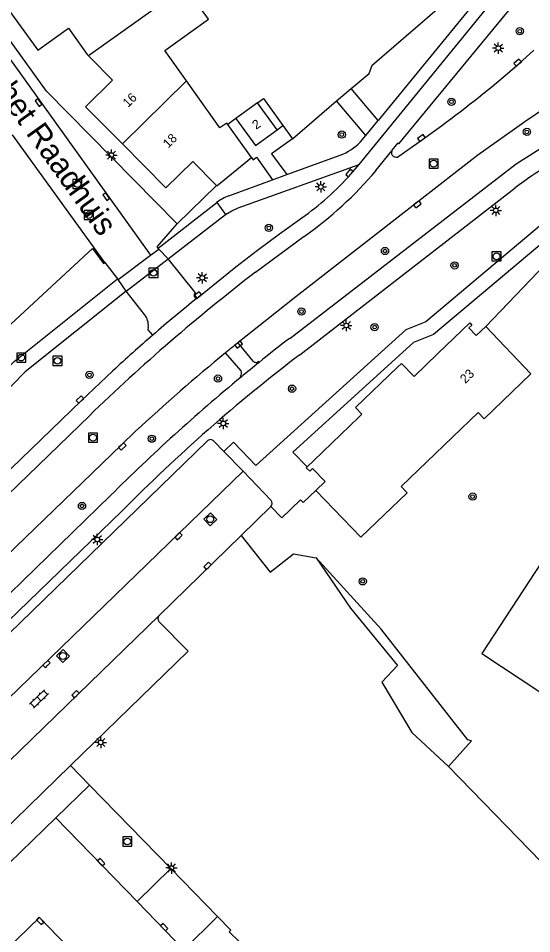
# Model space of a CAD drawing. Extents: x 136000 to 138005, y 398500 to 400500.
# Drawn here: x 137882.5 to 137938.9, y 399581.3 to 399682 of the extents above; entities that cross this region are included whole.
import ezdxf

# ---------------------------------------------------------------- set-up
doc = ezdxf.new("R2010")
doc.units = 0
for name, color, linetype in [('gg-afsc-erfafscheiding', 7, 'Continuous'), ('gg-afsc-hekwerk', 7, 'Continuous'), ('gg-anno-huisnummerreeks BGT', 7, 'Continuous'), ('gg-anno-openbare ruimte label', 7, 'Continuous'), ('gg-bbg-gedigitaliseerde bebouwing', 7, 'Continuous'), ('gg-bbg-hoofdgebouw', 7, 'Continuous'), ('gg-bbg-tussenscheiding', 7, 'Continuous'), ('gg-knt-verharding', 7, 'Continuous'), ('gg-knt-verharding nz', 7, 'Continuous'), ('gt-grn-groengrens', 7, 'Continuous'), ('gt-grn-vlakafsluiter', 7, 'Continuous'), ('gt-grn-weggrens', 7, 'Continuous'), ('gt-symb-boom', 7, 'Continuous'), ('gt-symb-klinker verharding', 7, 'Continuous'), ('gt-symb-kolk', 7, 'Continuous'), ('gt-symb-lichtmast', 7, 'Continuous'), ('gt-symb-rioolschacht', 7, 'Continuous')]:
    doc.layers.add(name, color=color, linetype=linetype)

# ---------------------------------------------------------------- blocks, each defined once
blk = doc.blocks.new('gt0-KOLK')
at = {"layer": 'gt-symb-kolk'}
blk.add_lwpolyline([(0, 0), (0.37, 0), (0.37, 0.4), (-0.38, 0.4), (-0.38, 0), (0, 0)], dxfattribs=at)
blk = doc.blocks.new('gt0-LMAST')
at = {"layer": 'gt-symb-lichtmast'}
for p, q in [((-0.18, 0.17), (-0.45, 0.44)), ((-0.01, 0.25), (-0.01, 0.62)), ((0.17, 0.17), (0.44, 0.44)), ((-0.26, 0), (-0.63, 0)), ((-0.18, -0.18), (-0.45, -0.45)), ((-0.01, -0.25), (-0.01, -0.63)), ((0.44, -0.45), (0.17, -0.18)), ((0.24, 0), (0.62, 0))]:
    blk.add_line(p, q, dxfattribs=at)
blk.add_circle((-0.01, 0), 0.25, dxfattribs=at)
blk = doc.blocks.new('gt0-RS')
at = {"layer": 'gt-symb-rioolschacht'}
blk.add_lwpolyline([(-0.5, -0.5), (0.5, -0.5), (0.5, 0.5), (-0.5, 0.5)], close=True, dxfattribs=at)
blk.add_circle((0, 0), 0.375, dxfattribs=at)
blk = doc.blocks.new('gt0-BOOM')
at = {"layer": 'gt-symb-boom'}
for radius in [0.4, 0.2]:
    blk.add_circle((0, 0), radius, dxfattribs=at)
blk = doc.blocks.new('gt0-KL1')
at = {"layer": 'gt-symb-klinker verharding'}
for p, q in [((-1.15, 0.3), (1.15, 0.3)), ((-1, -0.3), (-1, 0.3)), ((-0.5, 0.3), (-0.5, 0.45)), ((0, -0.3), (0, 0.3)), ((0.5, 0.3), (0.5, 0.45)), ((1, -0.3), (1, 0.3)), ((-1.15, -0.3), (1.15, -0.3)), ((-0.5, -0.45), (-0.5, -0.3)), ((0.5, -0.45), (0.5, -0.3))]:
    blk.add_line(p, q, dxfattribs=at)

msp = doc.modelspace()

# ---------------------------------------------------------------- linework, layer by layer
at = {"layer": 'gg-afsc-erfafscheiding'}
for p, q in [((137921.38, 399676.81), (137928.52, 399682.98)), ((137909.43, 399673.14), (137911.57, 399670.19)), ((137912.63, 399668.73), (137917.47, 399672.9)), ((137906.4, 399670.95), (137905.5, 399670.3)), ((137911.57, 399670.19), (137912.63, 399668.73)), ((137891.99, 399655.11), (137881.86, 399669.15)), ((137933.86, 399648.09), (137950.72, 399665.71)), ((137946.29, 399582.63), (137929.78, 399599.7))]:
    msp.add_line(p, q, dxfattribs=at)
for points in [[(137890.65, 399656.67), (137891.85, 399655.02), (137891.99, 399655.11)], [(137929.78, 399599.7), (137932.31, 399602.5), (137931.88, 399602.63), (137922.35, 399614.79)]]:
    msp.add_lwpolyline(points, dxfattribs=at)
at = {"layer": 'gg-afsc-hekwerk'}
for p, q in [((137917.47, 399672.9), (137919.08, 399674.26)), ((137908.78, 399672.67), (137909.43, 399673.14)), ((137881.2, 399647.9), (137890.65, 399656.67))]:
    msp.add_line(p, q, dxfattribs=at)
msp.add_lwpolyline([(137919.08, 399674.26), (137921.04, 399675.91), (137921.38, 399676.81)], dxfattribs=at)
at = {"layer": 'gg-bbg-gedigitaliseerde bebouwing'}
for points in [[(137933.86, 399648.09), (137938.82, 399642.87), (137933.7, 399637.94), (137933.04, 399638.63), (137924.55, 399630.47), (137925.21, 399629.78), (137920.14, 399624.9), (137915.17, 399630.03)], [(137943.91, 399628.13), (137933.43, 399612.1), (137939.81, 399607.9)]]:
    msp.add_lwpolyline(points, dxfattribs=at)
at = {"layer": 'gg-bbg-hoofdgebouw'}
for p, q in [((137908.78, 399672.67), (137906.4, 399670.95)), ((137910.93, 399669.72), (137908.78, 399672.67)), ((137908.11, 399666.67), (137905.5, 399670.3)), ((137906.4, 399670.95), (137908.54, 399667.99)), ((137908.54, 399667.99), (137910.93, 399669.72)), ((137919.9, 399638.12), (137914.96, 399633.35)), ((137914.96, 399633.35), (137914.22, 399632.63))]:
    msp.add_line(p, q, dxfattribs=at)
for points in [[(137900.96, 399675.08), (137898.57, 399678.42), (137903.38, 399681.86), (137900.83, 399685.44)], [(137881.27, 399683.13), (137884.64, 399678.45), (137887.98, 399680.88), (137890.06, 399678), (137890.2, 399677.84)], [(137890.2, 399677.84), (137890.33, 399677.68), (137892.82, 399675.15), (137889.88, 399672.24), (137893.92, 399668.15)], [(137905.5, 399670.3), (137905.39, 399670.45), (137904.65, 399669.93), (137900.96, 399675.08)], [(137893.92, 399668.15), (137898.71, 399663.31), (137901.65, 399666.23), (137904.25, 399663.6)], [(137904.25, 399663.6), (137904.29, 399663.56), (137908.11, 399666.67)], [(137928.61, 399645.11), (137932.1, 399648.48), (137932.32, 399648.24), (137932.01, 399647.94), (137932.82, 399647.1), (137933.86, 399648.09)], [(137928.61, 399645.11), (137925.99, 399642.57), (137924.59, 399644.02), (137924.15, 399643.6)], [(137924.15, 399643.6), (137919.54, 399639.16), (137920.24, 399638.45), (137919.9, 399638.12)], [(137915.17, 399630.03), (137916.21, 399631.04), (137914.83, 399632.46), (137914.51, 399632.17), (137914.13, 399632.55), (137914.22, 399632.63)]]:
    msp.add_lwpolyline(points, dxfattribs=at)
at = {"layer": 'gg-bbg-tussenscheiding'}
for p, q in [((137900.83, 399685.44), (137890.2, 399677.84)), ((137900.96, 399675.08), (137893.92, 399668.15))]:
    msp.add_line(p, q, dxfattribs=at)
at = {"layer": 'gg-knt-verharding'}
for p, q in [((137919.94, 399665.9), (137940.66, 399691.3)), ((137938.76, 399691.2), (137922.04, 399670.74)), ((137922.04, 399670.74), (137919.08, 399674.26)), ((137920.68, 399669.1), (137917.47, 399672.9)), ((137910.93, 399669.72), (137911.57, 399670.19)), ((137920.09, 399668.38), (137920.68, 399669.1)), ((137924.3, 399666.8), (137926.92, 399668.65)), ((137921.8, 399665.23), (137923.53, 399667.39)), ((137911.98, 399664.78), (137917.85, 399666.92)), ((137919.03, 399664.83), (137919.94, 399665.9)), ((137899.95, 399659.38), (137904.25, 399663.6)), ((137905.63, 399662.46), (137910.43, 399664.21)), ((137913.42, 399644.97), (137937.11, 399663.33)), ((137897.85, 399656.71), (137904.29, 399661.7)), ((137898.96, 399655.51), (137905.27, 399660.39)), ((137908.54, 399654.05), (137913.91, 399658)), ((137897.02, 399655.92), (137897.94, 399656.6)), ((137897.94, 399656.6), (137897.85, 399656.71)), ((137893.44, 399653.26), (137897.02, 399655.92)), ((137891.99, 399655.11), (137893.39, 399653.32)), ((137893.39, 399653.32), (137893.44, 399653.26)), ((137896.36, 399649.39), (137894.35, 399651.95)), ((137908.31, 399644.27), (137906.63, 399646.3)), ((137906.97, 399643.19), (137905.27, 399645.19)), ((137908.95, 399644.13), (137908.87, 399644.25)), ((137906.97, 399642.51), (137906.87, 399642.62)), ((137859.41, 399608.33), (137890.29, 399638.27)), ((137903.23, 399635.47), (137868.11, 399601.34)), ((137903.99, 399635.47), (137905.09, 399634.34)), ((137905.09, 399634.34), (137907.18, 399632.18)), ((137910.26, 399628.94), (137907.18, 399632.18)), ((137862.18, 399599.9), (137892.61, 399629.49)), ((137906.98, 399625.09), (137910.25, 399628.27)), ((137862.99, 399597.89), (137893.9, 399627.82)), ((137897.94, 399616.27), (137906.98, 399625.09)), ((137888.2, 399599.79), (137890.3, 399597.64)), ((137886.59, 399594.03), (137890.3, 399597.64)), ((137890.3, 399597.64), (137899.25, 399588.46)), ((137878.53, 399586.2), (137886.59, 399594.03)), ((137899.25, 399588.46), (137895.54, 399584.83)), ((137899.25, 399588.46), (137904.38, 399583.2)), ((137895.54, 399584.83), (137900.68, 399579.51)), ((137900.68, 399579.51), (137904.38, 399583.2))]:
    msp.add_line(p, q, dxfattribs=at)
for points in [[(137899.95, 399659.38), (137885.58, 399673.95), (137863.28, 399704.96), (137863.13, 399705.19)], [(137923.53, 399667.39), (137923.58, 399667.47), (137924.22, 399668.26), (137924.32, 399668.18), (137940.34, 399687.62), (137941.74, 399689.49), (137941.61, 399689.61), (137941.75, 399689.8)], [(137935.05, 399674.89), (137937.51, 399676.95), (137939.15, 399678.45)], [(137906.63, 399646.3), (137912.99, 399651.37), (137926.23, 399661.66), (137933.01, 399666.95), (137938.16, 399670.61), (137942.92, 399673.83)], [(137954.1, 399671.16), (137927.27, 399648.6), (137925.07, 399647.72), (137908.59, 399632.8), (137906.12, 399635.34), (137905.09, 399634.34)], [(137954.97, 399669.78), (137928.13, 399647.19), (137925.93, 399646.31), (137912.64, 399634.25), (137914.22, 399632.63)], [(137912.63, 399668.73), (137910.32, 399667.06), (137911.98, 399664.78)], [(137912.31, 399646.77), (137937.19, 399665.98), (137940.63, 399668.13)], [(137908.11, 399666.67), (137908.29, 399666.42), (137908.65, 399666.69), (137910.43, 399664.21)], [(137905.27, 399660.39), (137905.94, 399660.78), (137906.65, 399661.11), (137919.94, 399665.9)], [(137897.85, 399656.71), (137897.73, 399656.85), (137899.95, 399659.38)], [(137902.15, 399651.21), (137906.4, 399654.63), (137908.76, 399656.48), (137911.18, 399658.26), (137913.63, 399660.03)], [(137902.15, 399651.21), (137901.8, 399651.64), (137901.97, 399651.79), (137898.96, 399655.51)], [(137874.83, 399636.8), (137882.04, 399644.22), (137893.39, 399653.32)], [(137894.35, 399651.95), (137883.22, 399643.08), (137870.72, 399630.25), (137855.05, 399614.89), (137840.84, 399601.07)], [(137897.27, 399647.14), (137896.77, 399647.72), (137896.78, 399648)], [(137858.1, 399609.67), (137873.99, 399625.04), (137889.4, 399639.92), (137892.88, 399643.21)], [(137862.66, 399605.01), (137877.92, 399619.75), (137893.77, 399635.02), (137895.38, 399636.56)], [(137913.79, 399628.72), (137913.5, 399629.02), (137911.45, 399627.03)], [(137897.92, 399615.64), (137901.16, 399612.39), (137888.2, 399599.79)], [(137888.2, 399599.79), (137877.43, 399589.31), (137874.25, 399592.65)], [(137904.38, 399583.2), (137905.85, 399581.7), (137905.67, 399581.49), (137909.19, 399578.09), (137905.46, 399574.55)]]:
    msp.add_lwpolyline(points, dxfattribs=at)
for centre, radius, start, end in [((137847.17, 399780.89), 137.69, 305.3945, 309.6602), ((137915.76, 399672.55), 6.01, 290.336, 316.021), ((137923.99, 399667.19), 0.498, 156.8193, 307.4203), ((137956.54, 399638.31), 31.68, 111.675, 127.8307), ((137894.76, 399686.66), 32.65, 305.3135, 318.022), ((137889.37, 399692.68), 42.49, 305.2747, 319.7515), ((137907.7, 399657.22), 5.64, 111.5887, 127.2729), ((138038.81, 399484.92), 213.48, 127.6044, 134.0844), ((138025.92, 399498.17), 196.83, 128.9645, 130.813), ((137894.9, 399648.19), 1.88, 354.3198, 39.4429), ((138018.83, 399506.62), 185.8, 130.861, 132.6803), ((138070.64, 399443.34), 260.94, 128.9405, 129.3263), ((138038.78, 399482.63), 207.22, 127.6148, 128.7947), ((138044.34, 399476.01), 219.01, 129.4215, 132.8559), ((138025.13, 399498.22), 184.43, 127.2814, 135.3609), ((138040.68, 399480.33), 210.19, 128.8064, 129.5049), ((137908.6, 399644.5), 0.37, 219.3822, 317.3329), ((137906.61, 399642.96), 0.428, 306.8527, 32.3081), ((138037.94, 399483.71), 205.84, 129.514, 134.9125), ((137903.61, 399635.1), 0.534, 45.0412, 135.4129), ((137909.92, 399628.61), 0.476, 314.1964, 43.5771), ((137898.31, 399615.95), 0.494, 138.6466, 217.8985)]:
    msp.add_arc(centre, radius, start, end, dxfattribs=at)
at = {"layer": 'gg-knt-verharding nz'}
for p, q in [((137862.29, 399704.21), (137897.02, 399655.92)), ((137910.43, 399664.21), (137911.98, 399664.78)), ((137871.64, 399597.72), (137907.18, 399632.18)), ((137897.94, 399616.27), (137873.62, 399592.67)), ((137895.54, 399584.83), (137886.59, 399594.03))]:
    msp.add_line(p, q, dxfattribs=at)
msp.add_lwpolyline([(137898.98, 399568.4), (137884.8, 399583.1), (137877.56, 399576.07), (137891.68, 399561.46)], dxfattribs=at)
at = {"layer": 'gt-grn-groengrens'}
for points in [[(137906.98, 399625.09), (137910.17, 399621.07), (137912.73, 399623.06), (137915.21, 399622.64)], [(137915.21, 399622.64), (137919, 399617.12), (137924.16, 399610.8), (137922.43, 399608.95), (137925.75, 399603.42), (137929.78, 399599.7)]]:
    msp.add_lwpolyline(points, dxfattribs=at)
at = {"layer": 'gt-grn-vlakafsluiter'}
msp.add_line((137922.35, 399614.79), (137915.21, 399622.64), dxfattribs=at)
at = {"layer": 'gt-grn-weggrens'}
for p, q in [((137920.68, 399669.1), (137922.04, 399670.74)), ((137904.29, 399661.7), (137905.27, 399660.39)), ((137898.96, 399655.51), (137897.94, 399656.6)), ((137894.35, 399651.95), (137898.96, 399655.51)), ((137894.35, 399651.95), (137893.44, 399653.26)), ((137915.17, 399630.03), (137913.79, 399628.72)), ((137910.25, 399628.27), (137911.45, 399627.03))]:
    msp.add_line(p, q, dxfattribs=at)

# ---------------------------------------------------------------- block references
at = {"layer": 'gt-symb-boom'}
for p in [(137937.6, 399680.55), (137930.09, 399672.79), (137918.04, 399669.18), (137938.39, 399669.48), (137910.02, 399658.92), (137922.79, 399656.38), (137930.44, 399654.8), (137913.6, 399649.72), (137921.65, 399648.01), (137890.3, 399642.76), (137904.43, 399642.35), (137912.57, 399641.24), (137897.16, 399635.74), (137889.48, 399628.34)]:
    msp.add_blockref('gt0-BOOM', p, dxfattribs=at)
at = {"layer": 'gt-symb-boom', "rotation": 132.93289678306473}
for p in [(137932.42, 399629.37), (137920.34, 399620.05)]:
    msp.add_blockref('gt0-BOOM', p, dxfattribs=at)
at = {"layer": 'gt-symb-klinker verharding', "rotation": 44.189646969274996}
msp.add_blockref('gt0-KL1', (137884.75, 399607.12), dxfattribs=at)
at = {"layer": 'gt-symb-kolk'}
for p, rotation in [((137937.51, 399676.95), 42.41427920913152), ((137884.86, 399672.83), 125.72061688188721), ((137926.92, 399668.65), 35.74969578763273), ((137919.03, 399664.83), 49.83282229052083), ((137892.3, 399662.48), 125.72061688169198), ((137926.23, 399661.66), -142.16323806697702), ((137902.33, 399651.36), 38.8538980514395), ((137906.57, 399646.25), -140.56125411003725), ((137889.4, 399639.92), 43.413612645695), ((137893.77, 399635.02), -136.05573459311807), ((137900.23, 399624.88), 44.51376743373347), ((137903.42, 399621.62), 44.51376743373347), ((137885.73, 399610.82), 44.02760489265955), ((137888.9, 399607.5), 44.02760489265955), ((137891.44, 399589.03), -47.43155373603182), ((137885.03, 399582.85), 134.20110664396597), ((137898.39, 399581.88), -46.38104137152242)]:
    msp.add_blockref('gt0-KOLK', p, dxfattribs=dict(at, rotation=rotation))
at = {"layer": 'gt-symb-lichtmast'}
for p in [(137935.25, 399678.69), (137892.72, 399666.93), (137915.74, 399663.43), (137934.98, 399660.85), (137902.71, 399653.43), (137918.54, 399648.18), (137905.02, 399637.42), (137891.17, 399624.66), (137891.55, 399602.34), (137899.32, 399588.53)]:
    msp.add_blockref('gt0-LMAST', p, dxfattribs=at)
at = {"layer": 'gt-symb-rioolschacht'}
for p in [(137928.14, 399665.99), (137888.98, 399663.75), (137890.23, 399660.34), (137935.05, 399655.79), (137897.34, 399653.98), (137882.8, 399644.66), (137886.79, 399644.3), (137890.69, 399635.86), (137894.46, 399591.44)]:
    msp.add_blockref('gt0-RS', p, dxfattribs=at)
for p, rotation in [((137903.58, 399626.88), 44.02760489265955), ((137887.39, 399611.85), 44.02760489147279)]:
    msp.add_blockref('gt0-RS', p, dxfattribs=dict(at, rotation=rotation))

# ---------------------------------------------------------------- texts
at = {"layer": 'gg-anno-huisnummerreeks BGT'}
for s, rotation, p in [('16', 44.7, (137894.54, 399672.11)), ('2', 34.3, (137908.62, 399669.7)), ('18', 44.7, (137898.96, 399667.64)), ('23', 44, (137931.62, 399641.75))]:
    msp.add_text(s, height=1, rotation=rotation, dxfattribs=at).set_placement(p)
at = {"layer": 'gg-anno-openbare ruimte label'}
msp.add_text('Achter het Raadhuis', height=2.5, rotation=305.6, dxfattribs=at).set_placement((137873.84, 399682.48))

doc.saveas('drawing.dxf')
